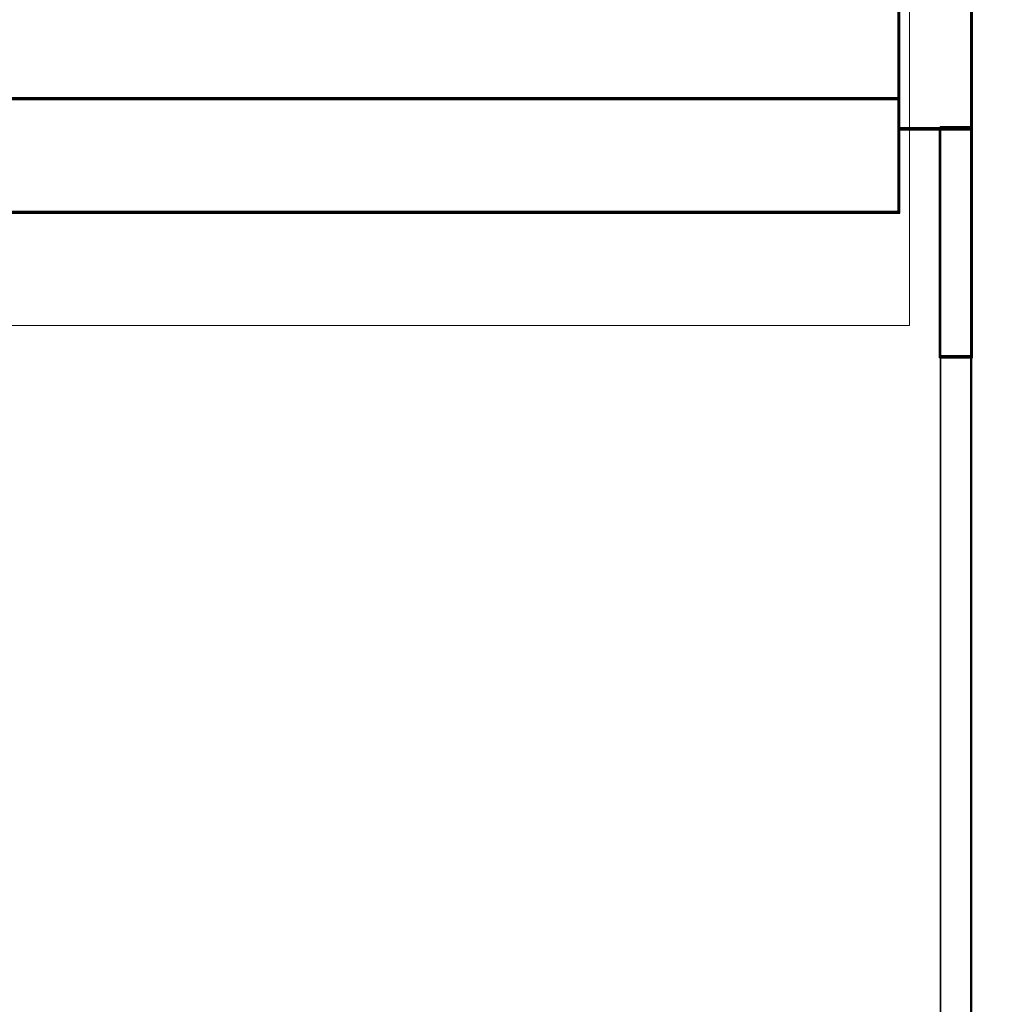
# Model space of a CAD drawing. Header units: millimetres. Extents: x -1290 to 1795, y -4192 to -1311.
# Tile 1050 of 1056: x 1506.98 to 1516.37, y -1931.51 to -1922.01. Entities that reach past the tile are written whole.
import ezdxf

# ---------------------------------------------------------------- set-up
doc = ezdxf.new("R2010")
doc.units = ezdxf.units.MM
doc.layers.add('30', color=7, linetype='Continuous')
doc.layers.add('Aparatura', color=7, linetype='Continuous', lineweight=13)

# ---------------------------------------------------------------- blocks, each defined once
blk = doc.blocks.new('*U178')
at = {"layer": '30', "color": 7}
for points in [[(548.755022, -713.909889), (548.755022, -734.972333), (548.755022, -736.486626), (548.755022, -737.945854), (550.80629, -737.945854), (552.351766, -737.945854), (552.351766, -710.85377), (550.80629, -710.85377), (548.755022, -710.85377), (548.755022, -712.395596), (548.755022, -713.909889)], [(548.79799, -713.943259), (548.79799, -734.9387), (548.79799, -736.448177), (548.79799, -737.902763), (550.800248, -737.902763), (552.308799, -737.902763), (552.308799, -710.896861), (550.800248, -710.896861), (548.79799, -710.896861), (548.79799, -712.433783), (548.79799, -713.943259)], [(552.264041, -710.85377), (552.264041, -737.945854), (552.264041, -710.85377)], [(548.842747, -712.390705), (117.158256, -712.390705), (117.158256, -713.905613), (117.158256, -734.976603), (117.158256, -736.491511), (548.842747, -736.491511), (548.842747, -734.976603), (548.842747, -713.905613), (548.842747, -712.390705)], [(548.755022, -713.898914), (548.755022, -734.981507), (548.755022, -713.898914)], [(548.755022, -736.491511), (548.755022, -734.893529), (548.755022, -736.491511)], [(117.158256, -736.403532), (548.842747, -736.403532), (117.158256, -736.403532)], [(548.842747, -736.403532), (117.158256, -736.403532), (117.158256, -737.881379), (117.158256, -739.442877), (117.158256, -741.980311), (548.842747, -741.980311), (548.842747, -739.442877), (548.842747, -737.881379), (548.842747, -736.403532)], [(548.79978, -736.446624), (117.201224, -736.446624), (117.201224, -737.901632), (117.201224, -739.438998), (117.201224, -741.937219), (548.79978, -741.937219), (548.79978, -739.438998), (548.79978, -737.901632), (548.79978, -736.446624)], [(548.755022, -739.48279), (548.755022, -736.403532), (548.755022, -739.48279)], [(548.755022, -737.857876), (552.351766, -737.857876), (548.755022, -737.857876)], [(550.756595, -737.857876), (550.756595, -748.950387), (550.756595, -737.857876)], [(552.351766, -737.857876), (550.756595, -737.857876), (550.756595, -748.950387), (552.351766, -748.950387), (552.351766, -737.857876)], [(552.308799, -737.900967), (550.799562, -737.900967), (550.799562, -748.907295), (552.308799, -748.907295), (552.308799, -737.900967)], [(552.264041, -737.857876), (552.264041, -748.950387), (552.264041, -737.857876)], [(552.264041, -737.857876), (552.264041, -748.950387), (552.264041, -737.857876)], [(548.755022, -739.394811), (548.755022, -741.980311), (548.755022, -739.394811)], [(117.158256, -741.892332), (548.842747, -741.892332), (117.158256, -741.892332)]]:
    blk.add_lwpolyline(points, close=True, dxfattribs=at)
at = {"layer": '30', "color": 59}
blk.add_lwpolyline([(550.756595, -748.862408), (552.351766, -748.862408), (550.756595, -748.862408)], close=True, dxfattribs=at)

msp = doc.modelspace()

# ---------------------------------------------------------------- linework, layer by layer
at = {"layer": 'Aparatura', "color": 7, "lineweight": 13}
for points in [[(1516.1643, -1897.1915), (1516.1643, -1913.5531), (1516.1643, -1913.7477), (1516.1643, -1915.4575), (1516.1643, -1917.6539), (1516.1643, -1923.0475), (1516.1643, -1926.9398), (1516.1643, -1927.1344), (1516.1643, -1943.5238), (1516.1643, -1943.7184), (1516.1643, -1945.4144), (1516.1643, -1947.6107), (1516.1643, -1953.0044), (1516.1643, -1955.2007), (1516.1643, -1957.1052), (1516.1643, -1962.4015), (1516.1643, -1962.9992), (1516.2618, -1962.9992), (1516.3594, -1962.9992), (1516.3594, -1966.9889)], [(1516.1715, -1897.1898), (1516.1715, -1913.5501), (1516.1715, -1913.7447), (1516.1715, -1915.4544), (1516.1715, -1917.6506), (1516.1715, -1923.0438), (1516.1715, -1926.9358), (1516.1715, -1927.1304), (1516.1715, -1943.5185), (1516.1715, -1943.7131), (1516.1715, -1945.4089), (1516.1715, -1947.6051), (1516.1715, -1952.9983), (1516.1715, -1955.1945), (1516.1715, -1957.0988), (1516.1715, -1962.3947), (1516.1715, -1962.9924), (1516.2688, -1962.9924), (1516.3661, -1962.9924), (1516.3661, -1966.9817)], [(1429.2287, -1924.9559), (1429.2287, -1915.9594), (1515.5749, -1915.9594), (1515.5749, -1924.9559)], [(1429.2287, -1924.9556), (1515.5749, -1924.9556)]]:
    msp.add_lwpolyline(points, dxfattribs=at)
for points in [[(1429.2287, -1915.9594), (1515.5749, -1915.9594), (1515.5749, -1924.9559), (1429.2287, -1924.9559), (1429.2287, -1915.9594)], [(1515.8721, -1923.0362), (1515.8721, -1926.9432), (1515.8721, -1923.0362)], [(1515.8721, -1923.0362), (1515.8721, -1925.2475), (1515.8721, -1923.0362)], [(1515.8721, -1923.0362), (1515.8721, -1926.9432), (1515.8721, -1923.0362)], [(1515.8721, -1923.0362), (1515.8721, -1925.2475), (1515.8721, -1923.0362)], [(1515.8721, -1927.1253), (1515.8721, -1943.5233), (1515.8721, -1943.7181), (1515.8721, -1945.4149), (1515.8721, -1947.6124), (1516.179, -1947.6124), (1516.179, -1945.4149), (1516.179, -1943.7181), (1516.179, -1943.5233), (1516.179, -1927.1253), (1516.179, -1926.9305), (1516.179, -1923.0362), (1515.8721, -1923.0362), (1515.8721, -1926.9305), (1515.8721, -1927.1253)], [(1515.8796, -1927.1304), (1515.8796, -1943.5186), (1515.8796, -1943.7132), (1515.8796, -1945.409), (1515.8796, -1947.6052), (1516.1718, -1947.6052), (1516.1718, -1945.409), (1516.1718, -1943.7132), (1516.1718, -1943.5186), (1516.1718, -1927.1304), (1516.1718, -1926.9358), (1516.1718, -1923.0437), (1515.8796, -1923.0437), (1515.8796, -1926.9358), (1515.8796, -1927.1304)], [(1516.1643, -1923.0362), (1516.1643, -1925.2475), (1516.1643, -1923.0362)], [(1516.1643, -1923.0362), (1516.1643, -1925.2475), (1516.1643, -1923.0362)], [(1516.1643, -1923.0362), (1516.1643, -1925.2475), (1516.1643, -1923.0362)], [(1516.1643, -1923.0362), (1516.1643, -1926.9432), (1516.1643, -1923.0362)], [(1515.8721, -1926.9284), (1515.8721, -1927.1378), (1515.8721, -1926.9284)], [(1516.1643, -1926.9284), (1516.1643, -1927.1378), (1516.1643, -1926.9284)], [(1515.8721, -1943.5259), (1515.8721, -1927.1227), (1515.8721, -1943.5259)], [(1516.1643, -1943.5259), (1516.1643, -1927.1227), (1516.1643, -1943.5259)]]:
    msp.add_lwpolyline(points, close=True, dxfattribs=at)

# ---------------------------------------------------------------- block references
at = {"layer": 'Aparatura', "color": 7, "lineweight": 13, "xscale": 0.2, "yscale": 0.2, "zscale": 0.2}
msp.add_blockref('*U178', (1405.7144, -1775.4779), dxfattribs=at)

doc.saveas('drawing.dxf')
